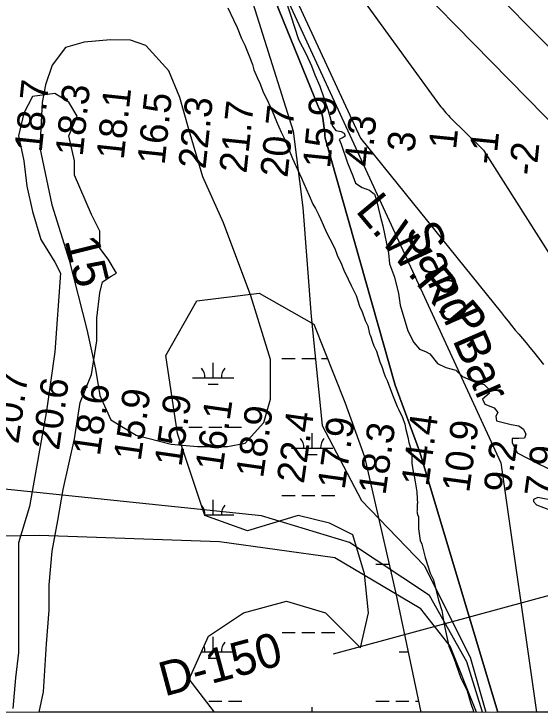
# Model space of a CAD drawing. Extents: x 3263578 to 3301413, y 764927 to 798602.
# Drawn here: x 3291540 to 3292818, y 775829 to 777527 of the extents above; entities that cross this region are included whole.
import ezdxf

# ---------------------------------------------------------------- set-up
doc = ezdxf.new("R2010")
doc.units = 0
for name, color, linetype in [('V-GRID-FRAM', 7, 'Continuous'), ('V-RIVR-EDGE', 7, 'Continuous'), ('V-RIVR-IDEN', 7, 'Continuous'), ('V-RIVR-RANG', 7, 'Continuous'), ('V-RIVR-RANG-IDEN', 7, 'Continuous'), ('V-SITE-VEGE', 7, 'Continuous'), ('V-TOPO-DPTH', 7, 'Continuous'), ('V-TOPO-MINR', 7, 'Continuous'), ('V-TOPO-MINR-IDEN', 7, 'Continuous'), ('V-TOPO-WATR', 7, 'Continuous'), ('V-TOPO-WATR-IDEN', 7, 'Continuous'), ('V-WETL-SWMP', 7, 'Continuous')]:
    doc.layers.add(name, color=color, linetype=linetype)

msp = doc.modelspace()

# ---------------------------------------------------------------- linework, layer by layer
at = {"layer": 'V-GRID-FRAM'}
msp.add_lwpolyline([(3267734.9, 794015.5), (3299171.2, 794017.8), (3299180.4, 775831.7), (3267728.3, 775829.4), (3267734.9, 794015.5)], dxfattribs=at)
at = {"layer": 'V-RIVR-EDGE'}
for points in [[(3292197.6, 777570.7), (3292212.7, 777522.4), (3292231.2, 777465.4), (3292249.8, 777429.3), (3292262.8, 777401.4), (3292271, 777379.2), (3292283.1, 777352.3), (3292303, 777292.7), (3292313.7, 777254.4), (3292321.5, 777244.4), (3292334.6, 777242.2), (3292342.4, 777237.4)], [(3292342.4, 777237.4), (3292344.5, 777230.8), (3292339.3, 777227.4), (3292330.2, 777222.6), (3292334.5, 777210.9), (3292350.5, 777165.6), (3292363.4, 777134.3), (3292369.9, 777116), (3292385.5, 777106), (3292403.3, 777099), (3292415.5, 777089.8), (3292419.8, 777077.6), (3292429.2, 777037.2), (3292435.7, 777012.4), (3292449.9, 776946.7), (3292452.4, 776920.2), (3292464.1, 776888.4), (3292474.4, 776848), (3292477.8, 776820.2), (3292496.8, 776758), (3292511.5, 776729.2), (3292525.4, 776713.1), (3292539.3, 776707.4), (3292550.1, 776701.7), (3292568.8, 776678.2), (3292589.2, 776668.6), (3292613.1, 776662), (3292629.1, 776646.8), (3292664.3, 776631.5), (3292682.1, 776627.5), (3292692.1, 776617.9), (3292694.2, 776605.3), (3292677.7, 776591.5), (3292684.1, 776579.7), (3292706.7, 776571), (3292715, 776559.6), (3292710.2, 776550.5), (3292712.3, 776539.2), (3292747.9, 776530), (3292766.2, 776527.3), (3292777.9, 776519.1), (3292783.5, 776506.4), (3292780.4, 776497.3), (3292766.5, 776496), (3292750.4, 776496.1), (3292750, 776486.5), (3292762.1, 776461.3), (3292813.8, 776434.6), (3292848.1, 776418.5)], [(3292854, 776345), (3292812.7, 776352.9), (3292801.8, 776348.2), (3292802.2, 776342.9), (3292809.2, 776334.7), (3292843.5, 776322)]]:
    msp.add_lwpolyline(points, dxfattribs=at)
at = {"layer": 'V-RIVR-RANG'}
msp.add_line((3292316, 775973.4), (3293281.2, 776235), dxfattribs=at)
at = {"layer": 'V-SITE-VEGE'}
for p, q in [((3292059.5, 777542.2), (3292073.6, 777513.1)), ((3292073.6, 777513.1), (3292081.9, 777494.4)), ((3292081.9, 777494.4), (3292092.4, 777467.6)), ((3292092.4, 777467.6), (3292100.7, 777451.3)), ((3292100.7, 777451.3), (3292112.4, 777423.3)), ((3292112.4, 777423.3), (3292119.5, 777404.6)), ((3292119.5, 777404.6), (3292123, 777391.8)), ((3292123, 777391.8), (3292131.2, 777373.1)), ((3292131.2, 777373.1), (3292137.1, 777359.1)), ((3292137.1, 777359.1), (3292146.5, 777335.8)), ((3291639.5, 777333.8), (3291585, 777327)), ((3291673.6, 777313.4), (3291639.5, 777333.8)), ((3292146.5, 777335.8), (3292153.6, 777321.8)), ((3291585, 777327), (3291564.5, 777286.1)), ((3292153.6, 777321.8), (3292164.1, 777299.6)), ((3291694.1, 777279.3), (3291673.6, 777313.4)), ((3292164.1, 777299.6), (3292171.2, 777282.1)), ((3291564.5, 777286.1), (3291550.9, 777231.5)), ((3291673.6, 777231.5), (3291694.1, 777279.3)), ((3292171.2, 777282.1), (3292178.2, 777265.8)), ((3292178.2, 777265.8), (3292188.8, 777240.1)), ((3292188.8, 777240.1), (3292197, 777223.8)), ((3291550.9, 777231.5), (3291564.5, 777170.2)), ((3291687.3, 777170.2), (3291673.6, 777231.5)), ((3292197, 777223.8), (3292217, 777176)), ((3291564.5, 777170.2), (3291571.4, 777108.8)), ((3291687.3, 777136.1), (3291687.3, 777170.2)), ((3292217, 777176), (3292230, 777148)), ((3292230, 777148), (3292238.2, 777128.1)), ((3291728.2, 777040.6), (3291687.3, 777136.1)), ((3292238.2, 777128.1), (3292249.9, 777102.5)), ((3291571.4, 777108.8), (3291585, 777047.4)), ((3292249.9, 777102.5), (3292257, 777086.1)), ((3292257, 777086.1), (3292266.4, 777065.1)), ((3292266.4, 777065.1), (3292272.2, 777054.7)), ((3291585, 777047.4), (3291605.4, 776979.2)), ((3292272.2, 777054.7), (3292280.5, 777038.3)), ((3291748.6, 776999.7), (3291728.2, 777040.6)), ((3292280.5, 777038.3), (3292285.2, 777027.8)), ((3292285.2, 777027.8), (3292291, 777015)), ((3292291, 777015), (3292299.3, 776996.3)), ((3291748.6, 776958.8), (3291748.6, 776999.7)), ((3292299.3, 776996.3), (3292307.5, 776981.2)), ((3291605.4, 776979.2), (3291639.5, 776924.7)), ((3292307.5, 776981.2), (3292319.2, 776957.8)), ((3291769.1, 776931.5), (3291748.6, 776958.8)), ((3292319.2, 776957.8), (3292325.1, 776941.5)), ((3291789.5, 776897.4), (3291769.1, 776931.5)), ((3292325.1, 776941.5), (3292335.7, 776919.3)), ((3291639.5, 776924.7), (3291653.2, 776897.4)), ((3292335.7, 776919.3), (3292341.6, 776905.3)), ((3291653.2, 776897.4), (3291639.5, 776706.4)), ((3291775.9, 776890.6), (3291789.5, 776897.4)), ((3292341.6, 776905.3), (3292352.1, 776883.2)), ((3291748.6, 776849.6), (3291755.4, 776876.9)), ((3291755.4, 776876.9), (3291775.9, 776890.6)), ((3292352.1, 776883.2), (3292359.2, 776868)), ((3292359.2, 776868), (3292370.9, 776843.5)), ((3291741.8, 776788.3), (3291748.6, 776849.6)), ((3292370.9, 776843.5), (3292379.2, 776817.9)), ((3292379.2, 776817.9), (3292386.2, 776803.9)), ((3292386.2, 776803.9), (3292393.3, 776782.9)), ((3291741.8, 776733.7), (3291741.8, 776788.3)), ((3292393.3, 776782.9), (3292399.2, 776770)), ((3292399.2, 776770), (3292403.9, 776750.2)), ((3292403.9, 776750.2), (3292406.2, 776745.5)), ((3292406.2, 776745.5), (3292410.9, 776730.4)), ((3291728.2, 776651.9), (3291741.8, 776733.7)), ((3292410.9, 776730.4), (3292414.5, 776721)), ((3291639.5, 776706.4), (3291619.1, 776563.2)), ((3292414.5, 776721), (3292420.3, 776708.2)), ((3292420.3, 776708.2), (3292423.9, 776697.7)), ((3292423.9, 776697.7), (3292428.6, 776682.5)), ((3292428.6, 776682.5), (3292434.5, 776668.5)), ((3292434.5, 776668.5), (3292438, 776658)), ((3292438, 776658), (3292441.5, 776646.4)), ((3291700.9, 776583.7), (3291728.2, 776651.9)), ((3292441.5, 776646.4), (3292446.2, 776637)), ((3292446.2, 776637), (3292454.5, 776614.9)), ((3292454.5, 776614.9), (3292461.5, 776598.5)), ((3292461.5, 776598.5), (3292470.9, 776574)), ((3291687.3, 776495), (3291700.9, 776583.7)), ((3292470.9, 776574), (3292474.5, 776565.9)), ((3291619.1, 776563.2), (3291578.2, 776331.3)), ((3292474.5, 776565.9), (3292483.9, 776547.2)), ((3292483.9, 776547.2), (3292489.7, 776530.9)), ((3292489.7, 776530.9), (3292492.1, 776518)), ((3292492.1, 776518), (3292496.8, 776499.4)), ((3291660, 776372.3), (3291687.3, 776495)), ((3292496.8, 776499.4), (3292499.2, 776486.5)), ((3292499.2, 776486.5), (3292503.9, 776471.3)), ((3292503.9, 776471.3), (3292503.9, 776463.2)), ((3292503.9, 776463.2), (3292506.3, 776457.3)), ((3292506.3, 776457.3), (3292506.3, 776451.5)), ((3292506.3, 776451.5), (3292506.3, 776449.2)), ((3292506.3, 776449.2), (3292506.3, 776436.3)), ((3292506.3, 776436.3), (3292509.9, 776415.3)), ((3292509.9, 776415.3), (3292512.3, 776404.8)), ((3292512.3, 776404.8), (3292514.6, 776390.8)), ((3292514.6, 776390.8), (3292515.8, 776381.4)), ((3291646.4, 776297.2), (3291660, 776372.3)), ((3292515.8, 776381.4), (3292518.2, 776366.3)), ((3292518.2, 776366.3), (3292519.4, 776349.9)), ((3292519.4, 776349.9), (3292520, 776339.1)), ((3292519.5, 776332.4), (3292519.3, 776330.4)), ((3292520, 776339.1), (3292519.5, 776336.8)), ((3292519.5, 776336.8), (3292519.5, 776332.4)), ((3291578.2, 776331.3), (3291550.9, 776242.7)), ((3292519, 776321.6), (3292518.9, 776319.3)), ((3292518.9, 776319.3), (3292519.2, 776317.4)), ((3292519.1, 776323.6), (3292519, 776321.6)), ((3292519.3, 776325.7), (3292519.1, 776323.6)), ((3292519.2, 776317.4), (3292519.6, 776314.8)), ((3292519.3, 776330.4), (3292519.4, 776327.9)), ((3292519.4, 776327.9), (3292519.3, 776325.7)), ((3292519.6, 776314.8), (3292519.9, 776312.8)), ((3292519.9, 776312.8), (3292519.9, 776311.8)), ((3292519.9, 776311.8), (3292522.8, 776306.1)), ((3292522.8, 776306.1), (3292522.7, 776277.1)), ((3291632.7, 776222.2), (3291646.4, 776297.2)), ((3292522.7, 776277.1), (3292526.7, 776248.2)), ((3292526.7, 776248.2), (3292530.8, 776239.9)), ((3291550.9, 776242.7), (3291550.9, 775976.7)), ((3292530.8, 776239.9), (3292538.9, 776206.8)), ((3291625.9, 776140.4), (3291632.7, 776222.2)), ((3292538.9, 776206.8), (3292551.2, 776169.5)), ((3292551.2, 776169.5), (3292559.4, 776152.9)), ((3292559.4, 776152.9), (3292571.6, 776103.2)), ((3291625.9, 776079), (3291625.9, 776140.4)), ((3292571.6, 776103.2), (3292579.7, 776078.4)), ((3291619.1, 775997.2), (3291625.9, 776079)), ((3292579.7, 776078.4), (3292583.8, 776049.4)), ((3292583.8, 776049.4), (3292587.8, 776028.7)), ((3292587.8, 776028.7), (3292595.9, 775991.5)), ((3291612.3, 775881.2), (3291619.1, 775997.2)), ((3291550.9, 775976.7), (3291544.1, 775915.3)), ((3292595.9, 775991.5), (3292608.2, 775962.5)), ((3292608.2, 775962.5), (3292624.6, 775916.9)), ((3291544.1, 775915.3), (3291537.3, 775840.3)), ((3292624.6, 775916.9), (3292641, 775883.7)), ((3291601.1, 775831.2), (3291612.3, 775881.2)), ((3292641, 775883.7), (3292649.1, 775854.8)), ((3292649.1, 775854.8), (3292657.4, 775831.3)), ((3292657.4, 775831.3), (3291601.1, 775831.2))]:
    msp.add_line(p, q, dxfattribs=at)
at = {"layer": 'V-TOPO-DPTH'}
for points in [[(3292046.9, 777949.1), (3292382, 777225.4), (3292724.5, 776801.3), (3292731.5, 776791.9), (3292740, 776781), (3292748.6, 776770.3), (3292757.4, 776759.7), (3292766.4, 776749.3), (3292775.4, 776738.8), (3292784.3, 776728.3), (3292793, 776717.6), (3292801.6, 776706.9), (3292825.9, 776675.9)], [(3292046.9, 777949.1), (3292382, 777225.4), (3292724.5, 776801.3), (3292731.5, 776791.9), (3292740, 776781), (3292748.6, 776770.3), (3292757.4, 776759.7), (3292766.4, 776749.3), (3292775.4, 776738.8), (3292784.3, 776728.3), (3292793, 776717.6), (3292801.6, 776706.9), (3292825.9, 776675.9)], [(3293245.1, 775831.3), (3292714.9, 775831.3), (3292524.8, 776465.6), (3292466.1, 776626), (3292295.6, 777225.8), (3292295.2, 777231.9), (3292294.8, 777238), (3292294.1, 777244.1), (3292293.4, 777250.2), (3292290.1, 777274.6), (3292289.4, 777278.6), (3292288.4, 777282.5), (3292287.1, 777286.4), (3292285.6, 777290.2), (3292283.8, 777293.8), (3292281.8, 777297.4), (3292279.7, 777300.8), (3292021.7, 777936.6)], [(3293461.9, 776333.8), (3293456.5, 776356.7), (3293450.8, 776379.6), (3292924, 777172.5), (3292915.6, 777191.8), (3292268.2, 777851.5)], [(3293461.9, 776333.8), (3293456.5, 776356.7), (3293450.8, 776379.6), (3292924, 777172.5), (3292915.6, 777191.8), (3292268.2, 777851.5)]]:
    msp.add_lwpolyline(points, dxfattribs=at)
at = {"layer": 'V-TOPO-MINR'}
for points in [[(3291595.7, 778653.1), (3292574, 777305.4), (3292577.1, 777301.9), (3292580.2, 777298.3), (3292583.1, 777294.7), (3292586, 777291), (3292589, 777287.4), (3292592, 777283.8), (3292595.2, 777280.3), (3292598.5, 777277), (3292680.6, 777196.2), (3293123.5, 776498.4), (3293125.6, 776494.5), (3293127.8, 776490.7), (3293130.4, 776487.2), (3293436.6, 775831.3)], [(3292027.1, 777947.3), (3292722.7, 776437), (3292809.2, 775831.3)], [(3292021.7, 777936.6), (3292279.7, 777300.8), (3292281.8, 777297.4), (3292283.8, 777293.8), (3292285.6, 777290.2), (3292287.1, 777286.4), (3292288.4, 777282.5), (3292289.4, 777278.6), (3292290.1, 777274.6), (3292293.4, 777250.2), (3292294.1, 777244.1), (3292294.8, 777238), (3292295.2, 777231.9), (3292295.6, 777225.8), (3292466.1, 776626), (3292524.8, 776465.6), (3292714.9, 775831.3)], [(3292004.3, 777921.9), (3292217.9, 777242.3), (3292241.5, 777057.1), (3292262.2, 776792.3), (3292288.3, 776527.6), (3292384.1, 776345.5), (3292536.1, 776187.4), (3292647.8, 775965.2), (3292686.5, 775831.3)], [(3292423, 777868), (3293108.9, 777175.6), (3293615.1, 776320)], [(3292268.2, 777851.5), (3292915.6, 777191.8), (3292924, 777172.5), (3293450.8, 776379.6), (3293456.5, 776356.7), (3293461.9, 776333.8)], [(3292677.7, 775831.3), (3292640.1, 775954), (3292549.6, 776114.7), (3292354.7, 776243.5), (3292141, 776308.2), (3291510.2, 776373.9), (3290954, 776369.9), (3290627.9, 776397.5), (3290325.9, 776459.7)], [(3292663.3, 775831.3), (3292599.4, 775992.1), (3292528.4, 776082.5), (3292319.7, 776206.5), (3292039.5, 776245.2), (3291602.6, 776260.5), (3291141.9, 776252.2), (3290761.9, 776267.4), (3290439.1, 776320.4), (3290303.2, 776373.6)]]:
    msp.add_lwpolyline(points, dxfattribs=at)
msp.add_lwpolyline([(3291633, 777403), (3291616.8, 777354.9), (3291608.7, 777312.1), (3291603.1, 777202.5), (3291632.2, 777063.4), (3291674.6, 776929.6), (3291717, 776761.1), (3291738.1, 776664.8), (3291748.7, 776600.6), (3291775.3, 776541.7), (3291836.7, 776504.1), (3291922.2, 776482.5), (3291986.3, 776477), (3292058.5, 776476.8), (3292101.3, 776484.7), (3292146.9, 776535.4), (3292163.1, 776591.5), (3292163.3, 776687.8), (3292115.6, 776843), (3292049.2, 777019.6), (3291998.6, 777132), (3291964.2, 777249.7), (3291943, 777324.7), (3291916.4, 777388.9), (3291860.4, 777450.5), (3291823, 777464), (3291774.9, 777464.1), (3291710.7, 777458.9), (3291665.2, 777445.7)], close=True, dxfattribs=at)
at = {"layer": 'V-TOPO-WATR'}
msp.add_lwpolyline([(3292046.9, 777949.1), (3292382, 777225.4), (3292724.5, 776801.3), (3292731.5, 776791.9), (3292740, 776781), (3292748.6, 776770.3), (3292757.4, 776759.7), (3292766.4, 776749.3), (3292775.4, 776738.8), (3292784.3, 776728.3), (3292793, 776717.6), (3292801.6, 776706.9), (3292825.9, 776675.9)], dxfattribs=at)
at = {"layer": 'V-WETL-SWMP'}
for p, q in [((3291984.4, 776830.6), (3292135.9, 776849.5)), ((3292135.9, 776849.5), (3292268.4, 776773.7)), ((3291908.7, 776697.9), (3291984.4, 776830.6)), ((3292268.4, 776773.7), (3292344.1, 776584.2)), ((3291937.1, 776508.4), (3291908.7, 776697.9)), ((3292191.1, 776690.1), (3292223.1, 776690.1)), ((3292239.1, 776690.1), (3292271.1, 776690.1)), ((3292287.1, 776690.1), (3292301.8, 776690.1)), ((3292024.1, 776643.7), (3292024, 776679.7)), ((3291974.1, 776643.7), (3292074.1, 776643.7)), ((3292012.1, 776628.2), (3292036.1, 776628.3)), ((3292344.1, 776584.2), (3292391.5, 776451.6)), ((3291934.8, 776523.6), (3291949.2, 776523.6)), ((3291965.2, 776523.6), (3291997.2, 776523.6)), ((3292013.2, 776523.6), (3292045.2, 776523.6)), ((3292061.2, 776523.6), (3292093.2, 776523.6)), ((3292003.4, 776309.5), (3291937.1, 776508.4)), ((3292264.5, 776472.9), (3292264.5, 776508.9)), ((3292214.5, 776472.9), (3292314.5, 776472.9)), ((3292252.5, 776457.5), (3292276.5, 776457.5)), ((3292391.5, 776451.6), (3292467.2, 776120)), ((3292191.1, 776357.4), (3292223.1, 776357.5)), ((3292239.1, 776357.5), (3292271.1, 776357.5)), ((3292287.1, 776357.5), (3292319.1, 776357.5)), ((3292024.1, 776311), (3292024.1, 776347)), ((3292002.9, 776311), (3292074.1, 776311)), ((3292107.5, 776271.6), (3292003.4, 776309.5)), ((3292230.6, 776309.5), (3292107.5, 776271.6)), ((3292306.3, 776290.5), (3292230.6, 776309.5)), ((3292363.1, 776262.1), (3292306.3, 776290.5)), ((3292391.5, 776167.4), (3292363.1, 776262.1)), ((3292419.1, 776191), (3292451, 776191)), ((3292400.9, 776072.6), (3292391.5, 776167.4)), ((3292467.2, 776120), (3292527.9, 775831.2)), ((3292098, 776072.6), (3292202.2, 776101)), ((3292202.2, 776101), (3292296.8, 776072.6)), ((3292012.8, 776015.8), (3292098, 776072.6)), ((3292296.8, 776072.6), (3292382, 775987.4)), ((3292382, 775987.4), (3292400.9, 776072.6)), ((3291965.5, 775911.6), (3292012.8, 776015.8)), ((3292024.1, 775978.3), (3292024.1, 776014.3)), ((3292191.2, 776024.8), (3292223.2, 776024.8)), ((3292239.2, 776024.8), (3292271.2, 776024.8)), ((3292287.2, 776024.8), (3292319.2, 776024.8)), ((3291995.8, 775978.3), (3292074.1, 775978.3)), ((3292476, 775978.4), (3292497, 775978.4)), ((3292012.1, 775962.9), (3292036.1, 775962.9)), ((3292027.3, 775831.2), (3291965.5, 775911.6)), ((3292013.3, 775858.3), (3292045.3, 775858.3)), ((3292061.3, 775858.3), (3292093.3, 775858.3)), ((3292419.2, 775858.3), (3292451.2, 775858.3)), ((3292467.2, 775858.3), (3292499.2, 775858.3)), ((3292515.2, 775858.3), (3292522.2, 775858.3)), ((3292264.6, 775831.2), (3292264.6, 775843.5)), ((3292527.9, 775831.2), (3292027.3, 775831.2))]:
    msp.add_line(p, q, dxfattribs=at)
for centre, start, end in [((3291968.8, 776644.2), 359.2323, 40.776), ((3292079.3, 776644.2), 139.2323, 180.776), ((3292209.3, 776473.4), 359.2323, 40.776), ((3292319.8, 776473.4), 139.2323, 180.776), ((3291968.8, 776311.5), 359.2323, 40.776), ((3292079.3, 776311.5), 139.2323, 180.776), ((3292079.3, 775978.8), 139.2323, 180.776), ((3291968.9, 775978.8), 359.2323, 20.9682)]:
    msp.add_arc(centre, 35.2, start, end, dxfattribs=at)

# ---------------------------------------------------------------- texts
at = {"layer": 'V-RIVR-IDEN'}
msp.add_text('Sand Bar', height=83, rotation=293.3687, dxfattribs=at).set_placement((3292489.4, 777001.8))
at = {"layer": 'V-RIVR-RANG'}
for s, rotation, p in [('18.7', 83.9683, (3291607.5, 777190.2)), ('18.3', 83.9683, (3291707, 777179.9)), ('18.1', 83.9683, (3291806.7, 777172)), ('16.5', 83.9683, (3291905.9, 777159.4)), ('22.3', 83.9683, (3292005.4, 777149.1)), ('15.9', 84.2575, (3292307.7, 777150.9)), ('21.7', 83.9683, (3292104.8, 777138.8)), ('20.7', 83.9683, (3292204.3, 777128.5)), ('4.3', 84.2575, (3292408.5, 777154.6)), ('3', 84.2575, (3292512.6, 777190)), ('1', 84.2575, (3292613.8, 777196.8)), ('-1', 84.2575, (3292710.6, 777160.2)), ('-2', 84.2575, (3292808.4, 777133.4)), ('20.7', 81.9183, (3291550.9, 776481.5)), ('20.6', 81.9183, (3291649.6, 776465.9)), ('18.6', 81.9183, (3291748.7, 776452.1)), ('15.9', 81.9183, (3291847.9, 776439.8)), ('15.9', 81.9183, (3291947, 776426)), ('16.1', 81.9183, (3292046.4, 776414.8)), ('18.9', 81.9183, (3292145.1, 776398.4)), ('22.4', 81.9183, (3292244.1, 776384.8)), ('17.9', 81.9183, (3292343.2, 776370.7)), ('14.4', 82.2052, (3292546.6, 776378)), ('10.9', 82.2052, (3292645.5, 776363.1)), ('18.3', 81.9183, (3292442.2, 776357.2)), ('9.2', 82.2052, (3292746.4, 776362.6)), ('7.9', 82.2052, (3292845.7, 776351.2))]:
    msp.add_text(s, height=67, rotation=rotation, dxfattribs=at).set_placement(p)
at = {"layer": 'V-RIVR-RANG-IDEN'}
msp.add_text('D-150', height=83, rotation=15.0263, dxfattribs=at).set_placement((3291905.8, 775869.4))
at = {"layer": 'V-TOPO-MINR-IDEN'}
msp.add_text('15', height=83, rotation=283.8564, dxfattribs=at).set_placement((3291662.8, 776977.5))
at = {"layer": 'V-TOPO-WATR-IDEN'}
msp.add_text('L.W.R.P.', height=83, rotation=309.8811, dxfattribs=at).set_placement((3292367.8, 777048.5))

doc.saveas('drawing.dxf')
